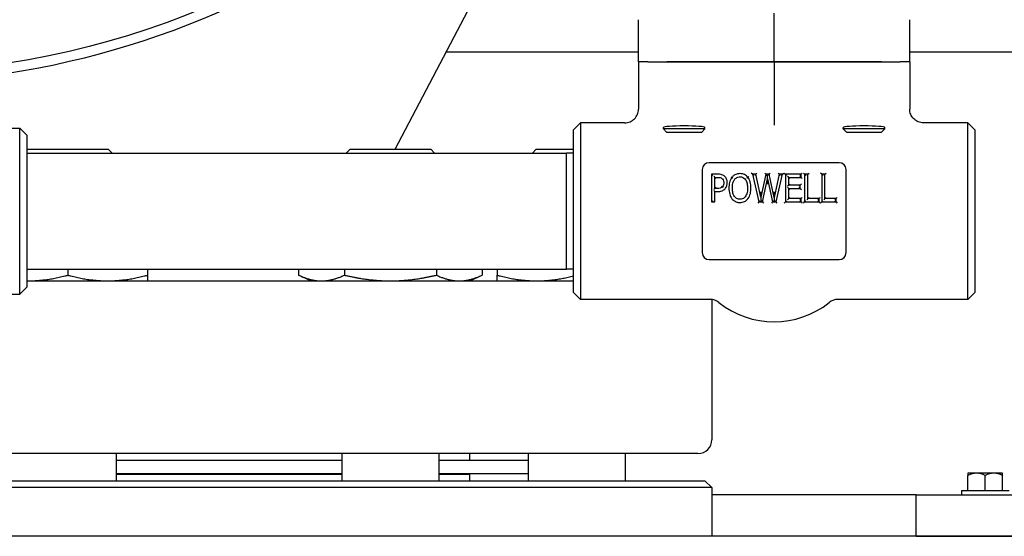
# Model space of a CAD drawing. Header units: inches. Extents: x 5 to 1128, y -85 to 748.
# Tile 488 of 656: x 612.03 to 620.92, y 336.23 to 340.9. Entities that reach past the tile are written whole.
import ezdxf

# ---------------------------------------------------------------- set-up
doc = ezdxf.new("R2010")
doc.units = ezdxf.units.IN
doc.header["$LTSCALE"] = 32
doc.header["$MEASUREMENT"] = 0
doc.layers.add('Visible (ANSI)', color=7, linetype='Continuous', lineweight=30)

msp = doc.modelspace()

# ---------------------------------------------------------------- linework, layer by layer
at = {"layer": 'Visible (ANSI)'}
for p, q in [((615.41982, 339.73117), (617.38931, 343.4885)), ((618.84313, 340.52117), (618.84313, 340.95907)), ((617.61813, 340.52117), (617.61813, 340.90082)), ((620.06813, 340.52117), (620.06813, 340.90082)), ((617.61813, 340.60867), (615.87978, 340.60867)), ((621.37563, 340.60867), (620.06813, 340.60867)), ((617.61813, 340.52117), (617.61813, 340.09361)), ((617.70363, 340.52117), (617.61813, 340.52117)), ((617.70363, 340.52117), (617.61813, 340.52117)), ((617.70363, 340.52117), (617.87408, 340.52117)), ((617.70363, 340.52117), (617.87408, 340.52117)), ((617.87408, 340.52117), (618.84313, 340.52117)), ((618.84313, 340.52117), (617.87408, 340.52117)), ((618.84313, 340.52117), (619.81219, 340.52117)), ((618.84313, 340.52117), (618.84313, 340.07401)), ((619.81219, 340.52117), (618.84313, 340.52117)), ((619.81219, 340.52117), (619.98263, 340.52117)), ((619.81219, 340.52117), (619.98263, 340.52117)), ((620.06813, 340.52117), (619.98263, 340.52117)), ((620.06813, 340.52117), (619.98263, 340.52117)), ((620.06813, 340.52117), (620.06813, 340.09361)), ((618.84313, 340.07401), (618.84313, 339.94925)), ((617.03063, 339.90617), (617.09313, 339.96867)), ((617.09313, 339.96867), (617.09313, 338.37367)), ((617.49266, 339.96867), (617.09313, 339.96867)), ((620.59313, 339.96867), (620.19361, 339.96867)), ((620.59313, 338.37367), (620.59313, 339.96867)), ((620.65563, 339.90617), (620.59313, 339.96867)), ((611.59313, 339.92117), (612.03063, 339.92117)), ((612.03063, 338.42117), (612.03063, 339.92117)), ((612.09313, 339.85867), (612.03063, 339.92117)), ((617.03063, 338.43617), (617.03063, 339.90617)), ((617.84313, 339.91499), (617.84313, 339.92803)), ((618.21813, 339.91499), (617.84313, 339.91499)), ((617.87195, 339.88617), (617.84313, 339.91499)), ((617.87195, 339.88617), (618.18931, 339.88617)), ((618.18931, 339.88617), (618.21813, 339.91499)), ((618.21813, 339.91499), (618.21813, 339.92803)), ((619.46813, 339.91499), (619.46813, 339.92803)), ((619.84313, 339.91499), (619.46813, 339.91499)), ((619.49695, 339.88617), (619.46813, 339.91499)), ((619.49695, 339.88617), (619.81431, 339.88617)), ((619.81431, 339.88617), (619.84313, 339.91499)), ((619.84313, 339.91499), (619.84313, 339.92803)), ((620.65563, 339.90617), (620.65563, 338.43617)), ((612.09313, 339.85867), (612.09313, 338.48367)), ((612.09837, 339.73117), (612.09313, 339.72593)), ((612.09313, 339.69617), (616.96813, 339.69617)), ((612.09837, 339.73117), (612.82754, 339.73117)), ((612.82754, 339.73117), (612.86254, 339.69617)), ((615.01224, 339.73117), (614.97724, 339.69617)), ((615.01224, 339.73117), (615.74141, 339.73117)), ((615.74141, 339.73117), (615.77641, 339.69617)), ((616.69457, 339.73117), (616.65957, 339.69617)), ((616.69457, 339.73117), (617.03063, 339.73117)), ((616.96813, 338.64617), (616.96813, 339.69617)), ((617.03063, 339.69453), (616.96813, 339.69617)), ((619.43063, 339.60867), (618.25563, 339.60867)), ((618.19313, 339.54617), (618.19313, 338.79617)), ((618.64796, 339.50487), (618.63487, 339.51529)), ((618.67855, 339.50487), (618.68694, 339.51529)), ((618.76891, 339.50487), (618.7605, 339.51529)), ((618.7993, 339.50487), (618.8077, 339.51529)), ((618.88965, 339.50487), (618.88123, 339.51529)), ((618.91903, 339.50487), (618.93206, 339.51529)), ((618.93535, 339.51529), (618.94577, 339.50487)), ((619.08637, 339.50487), (619.09679, 339.51529)), ((619.11919, 339.50487), (619.10877, 339.51529)), ((619.14917, 339.50487), (619.15959, 339.51529)), ((619.27296, 339.50487), (619.26254, 339.51529)), ((619.30294, 339.50487), (619.31336, 339.51529)), ((619.49313, 338.79617), (619.49313, 339.54617)), ((618.27782, 339.50487), (618.28824, 339.49445)), ((618.27782, 339.50487), (618.27782, 339.25487)), ((618.33434, 339.50487), (618.27782, 339.50487)), ((618.29739, 339.48652), (618.30781, 339.4761)), ((618.30781, 339.37643), (618.30781, 339.4761)), ((618.30781, 339.4761), (618.33252, 339.4761)), ((618.31822, 339.46569), (618.30781, 339.4761)), ((618.46218, 339.47631), (618.45394, 339.48267)), ((618.60724, 339.47631), (618.61544, 339.48273)), ((618.64796, 339.50487), (618.66105, 339.49445)), ((618.64796, 339.50487), (618.7055, 339.25487)), ((618.67855, 339.50487), (618.64796, 339.50487)), ((618.67855, 339.50487), (618.67016, 339.49445)), ((618.72393, 339.29681), (618.67855, 339.50487)), ((618.76891, 339.50487), (618.72393, 339.29681)), ((618.73832, 339.25487), (618.78309, 339.46233)), ((618.76891, 339.50487), (618.77731, 339.49445)), ((618.7993, 339.50487), (618.76891, 339.50487)), ((618.78301, 339.49739), (618.77937, 339.49445)), ((618.78309, 339.46233), (618.78301, 339.49739)), ((618.78667, 339.49445), (618.78301, 339.49739)), ((618.78309, 339.46233), (618.82887, 339.25487)), ((618.78309, 339.46233), (618.7832, 339.41348)), ((618.7993, 339.50487), (618.79089, 339.49445)), ((618.84468, 339.29498), (618.7993, 339.50487)), ((618.88965, 339.50487), (618.84468, 339.29498)), ((618.86251, 339.25487), (618.91903, 339.50487)), ((618.88965, 339.50487), (618.89807, 339.49445)), ((618.91903, 339.50487), (618.88965, 339.50487)), ((618.91903, 339.50487), (618.90599, 339.49445)), ((618.94577, 339.50487), (618.95619, 339.49445)), ((618.94577, 339.50487), (618.94577, 339.25487)), ((619.08637, 339.50487), (618.94577, 339.50487)), ((618.97575, 339.47529), (618.96534, 339.48571)), ((618.97575, 339.47529), (619.08637, 339.47529)), ((618.97575, 339.40682), (618.97575, 339.47529)), ((618.97575, 339.47529), (618.98617, 339.46488)), ((619.08637, 339.50487), (619.07595, 339.49445)), ((619.08637, 339.47529), (619.07595, 339.48571)), ((619.08637, 339.47529), (619.08637, 339.50487)), ((619.08637, 339.47529), (619.09679, 339.46488)), ((619.11919, 339.50487), (619.12961, 339.49445)), ((619.11919, 339.50487), (619.11919, 339.25487)), ((619.14917, 339.50487), (619.11919, 339.50487)), ((619.14917, 339.50487), (619.13876, 339.49445)), ((619.14917, 339.28445), (619.14917, 339.50487)), ((619.27296, 339.50487), (619.27296, 339.25487)), ((619.27296, 339.50487), (619.28338, 339.49445)), ((619.30294, 339.50487), (619.27296, 339.50487)), ((619.30294, 339.50487), (619.29253, 339.49445)), ((619.30294, 339.28445), (619.30294, 339.50487)), ((618.29739, 339.36601), (618.30781, 339.37643)), ((618.30781, 339.34806), (618.29739, 339.35848)), ((618.31822, 339.38684), (618.30781, 339.37643)), ((618.32827, 339.37643), (618.30781, 339.37643)), ((618.30781, 339.25487), (618.30781, 339.34806)), ((618.30781, 339.34806), (618.33313, 339.34806)), ((618.36803, 339.39828), (618.37588, 339.39142)), ((618.72393, 339.29681), (618.72389, 339.3459)), ((618.84468, 339.29498), (618.84463, 339.34449)), ((618.97575, 339.40682), (618.96534, 339.3964)), ((618.97575, 339.37724), (618.96534, 339.38765)), ((618.97575, 339.40682), (618.98617, 339.41723)), ((619.07887, 339.40682), (618.97575, 339.40682)), ((618.97575, 339.37724), (619.07887, 339.37724)), ((618.97575, 339.28445), (618.97575, 339.37724)), ((618.97575, 339.37724), (618.98617, 339.36682)), ((619.07887, 339.40682), (619.06846, 339.3964)), ((619.07887, 339.37724), (619.06846, 339.38765)), ((619.07887, 339.40682), (619.08929, 339.41723)), ((619.07887, 339.37724), (619.07887, 339.40682)), ((619.07887, 339.37724), (619.08929, 339.36682)), ((618.27782, 339.25487), (618.28824, 339.26529)), ((618.27782, 339.25487), (618.30781, 339.25487)), ((618.30781, 339.25487), (618.29739, 339.26529)), ((618.7055, 339.25487), (618.6972, 339.24445)), ((618.7055, 339.25487), (618.71379, 339.26529)), ((618.7055, 339.25487), (618.73832, 339.25487)), ((618.72014, 339.26529), (618.72396, 339.26221)), ((618.72393, 339.29681), (618.72396, 339.26221)), ((618.72396, 339.26221), (618.72778, 339.26529)), ((618.73832, 339.25487), (618.72991, 339.26529)), ((618.73832, 339.25487), (618.74672, 339.24445)), ((618.82887, 339.25487), (618.82051, 339.24445)), ((618.82887, 339.25487), (618.83724, 339.26529)), ((618.82887, 339.25487), (618.86251, 339.25487)), ((618.84471, 339.26184), (618.84044, 339.26529)), ((618.84468, 339.29498), (618.84471, 339.26184)), ((618.84897, 339.26529), (618.84471, 339.26184)), ((618.86251, 339.25487), (618.85418, 339.26529)), ((618.87083, 339.24445), (618.86251, 339.25487)), ((618.94577, 339.25487), (618.93535, 339.24445)), ((618.94577, 339.25487), (618.95619, 339.26529)), ((618.94577, 339.25487), (619.08637, 339.25487)), ((618.97575, 339.28445), (618.96534, 339.27403)), ((618.97575, 339.28445), (618.98617, 339.29487)), ((619.08637, 339.28445), (618.97575, 339.28445)), ((619.08637, 339.28445), (619.07595, 339.27403)), ((619.08637, 339.25487), (619.07595, 339.26529)), ((619.08637, 339.28445), (619.09679, 339.29487)), ((619.08637, 339.25487), (619.08637, 339.28445)), ((619.08637, 339.25487), (619.09679, 339.24445)), ((619.10877, 339.24445), (619.11919, 339.25487)), ((619.11919, 339.25487), (619.12961, 339.26529)), ((619.11919, 339.25487), (619.24926, 339.25487)), ((619.14917, 339.28445), (619.13876, 339.27403)), ((619.14917, 339.28445), (619.15959, 339.29487)), ((619.24926, 339.28445), (619.14917, 339.28445)), ((619.24926, 339.28445), (619.23884, 339.27403)), ((619.24926, 339.25487), (619.23884, 339.26529)), ((619.24926, 339.28445), (619.25967, 339.29487)), ((619.24926, 339.25487), (619.24926, 339.28445)), ((619.24926, 339.25487), (619.25967, 339.24445)), ((619.26254, 339.24445), (619.27296, 339.25487)), ((619.27296, 339.25487), (619.28338, 339.26529)), ((619.27296, 339.25487), (619.40302, 339.25487)), ((619.30294, 339.28445), (619.29253, 339.27403)), ((619.30294, 339.28445), (619.31336, 339.29487)), ((619.40302, 339.28445), (619.30294, 339.28445)), ((619.40302, 339.28445), (619.39261, 339.27403)), ((619.40302, 339.25487), (619.39261, 339.26529)), ((619.40302, 339.28445), (619.41344, 339.29487)), ((619.40302, 339.25487), (619.40302, 339.28445)), ((619.40302, 339.25487), (619.41344, 339.24445)), ((618.25563, 338.73367), (619.43063, 338.73367)), ((612.09313, 338.64617), (616.96813, 338.64617)), ((612.46296, 338.64617), (612.46296, 338.59304)), ((613.18196, 338.64617), (613.18196, 338.59304)), ((614.5466, 338.64617), (614.5466, 338.59304)), ((614.96171, 338.64617), (614.96171, 338.59304)), ((615.79194, 338.64617), (615.79194, 338.59304)), ((616.20706, 338.64617), (616.20706, 338.59304)), ((616.34015, 338.64617), (616.34015, 338.59304)), ((617.03063, 338.64781), (616.96813, 338.64617)), ((612.09313, 338.54117), (617.03063, 338.54117)), ((614.65783, 338.54117), (614.5466, 338.59304)), ((616.09583, 338.54117), (616.20706, 338.59304)), ((612.09313, 338.48367), (612.03063, 338.42117)), ((611.29063, 338.42117), (612.03063, 338.42117)), ((617.03063, 338.43617), (617.09313, 338.37367)), ((618.26641, 338.37367), (617.09313, 338.37367)), ((618.28063, 338.37286), (618.28063, 337.10617)), ((620.59313, 338.37367), (619.41985, 338.37367)), ((620.65563, 338.43617), (620.59313, 338.37367)), ((618.15563, 336.98117), (603.40563, 336.98117)), ((612.90046, 336.98117), (612.90046, 336.73617)), ((614.93933, 336.98117), (614.93933, 336.73617)), ((615.81433, 336.98117), (615.81433, 336.73617)), ((616.09063, 336.98117), (616.09063, 336.92117)), ((616.62165, 336.98117), (616.62165, 336.73617)), ((617.49665, 336.98117), (617.49665, 336.73617)), ((612.90046, 336.92117), (614.93933, 336.92117)), ((615.81433, 336.92117), (616.62165, 336.92117)), ((612.90046, 336.80117), (614.93933, 336.80117)), ((612.90046, 336.79617), (614.93933, 336.79617)), ((615.81433, 336.80117), (616.62165, 336.80117)), ((615.81433, 336.79617), (616.09063, 336.79617)), ((615.97063, 336.80117), (615.97063, 336.79617)), ((616.09063, 336.79617), (616.09063, 336.73617)), ((620.67263, 336.80267), (620.59463, 336.80267)), ((620.59463, 336.80267), (620.59463, 336.78345)), ((620.59463, 336.64767), (620.59463, 336.78345)), ((620.82863, 336.80267), (620.67263, 336.80267)), ((620.75063, 336.64767), (620.75063, 336.78345)), ((620.90663, 336.80267), (620.82863, 336.80267)), ((620.90663, 336.78345), (620.90663, 336.80267)), ((620.90663, 336.64767), (620.90663, 336.78345)), ((603.65663, 336.73617), (618.21813, 336.73617)), ((618.28063, 336.67367), (603.65663, 336.67367)), ((618.21813, 336.73617), (618.28063, 336.67367)), ((618.28063, 336.67367), (618.28063, 336.23367)), ((620.12563, 336.60867), (618.28063, 336.60867)), ((620.12563, 336.60867), (624.12563, 336.60867)), ((620.12563, 336.23367), (620.12563, 336.60867)), ((620.53463, 336.64767), (620.96663, 336.64767)), ((620.53463, 336.64767), (620.53463, 336.60867)), ((765.78063, 336.23367), (455.78063, 336.23367)), ((620.12563, 336.23367), (624.12563, 336.23367))]:
    msp.add_line(p, q, dxfattribs=at)
msp.add_circle((610.78063, 347.92117), 7.5, dxfattribs=at)
for centre, radius, start, end in [((610.78063, 347.92117), 7.588, 134.247392, 45.752608), ((618.25563, 339.54617), 0.0625, 90, 180), ((619.43063, 339.54617), 0.0625, 0, 90), ((618.25563, 338.79617), 0.0625, 180, 270), ((619.43063, 338.79617), 0.0625, 270, 0), ((618.26641, 338.24867), 0.125, 51.30526, 90), ((619.41985, 338.24867), 0.125, 90, 128.69474), ((618.84313, 338.96867), 0.7975, 231.30526, 308.69474), ((618.15563, 337.10617), 0.125, 270, 0)]:
    msp.add_arc(centre, radius, start, end, dxfattribs=at)
for centre, major_axis, ratio, start_param, end_param in [((618.03063, 339.92803), (-0.1875, 0), 0.0699681, 3.1415927, 6.2831853), ((619.65563, 339.92803), (-0.1875, 0), 0.0699681, 3.1415927, 6.2831853), ((620.67263, 336.58205), (0, 0.22062), 0.8660254, 0, 0.4205343), ((620.67263, 336.58205), (0, 0.22062), 0.8660254, 5.862651, 6.2831853), ((620.82863, 336.58205), (0, 0.22062), 0.8660254, 0, 0.4205343), ((620.82863, 336.58205), (0, 0.22062), 0.8660254, 5.862651, 6.2831853)]:
    msp.add_ellipse(centre, major_axis=major_axis, ratio=ratio, start_param=start_param, end_param=end_param, dxfattribs=at)
for points, knots in [([(617.49266, 339.96867), (617.49276, 339.96867), (617.49287, 339.96867), (617.50141, 339.96869), (617.50981, 339.96956), (617.52632, 339.97296), (617.53438, 339.97548), (617.55713, 339.98519), (617.57075, 339.99445), (617.5936, 340.01763), (617.60264, 340.0313), (617.61496, 340.06133), (617.61813, 340.07739), (617.61813, 340.09361)], [-0.00081437, -0.00081437, -0.00081437, -0.00081437, 0, 0, 0.06424187, 0.06424187, 0.12843712, 0.12843712, 0.25272368, 0.25272368, 0.37647976, 0.37647976, 0.50008222, 0.50008222, 0.50008222, 0.50008222]), ([(620.19361, 339.96867), (620.1935, 339.96867), (620.1934, 339.96867), (620.18486, 339.96869), (620.17645, 339.96956), (620.15994, 339.97296), (620.15188, 339.97548), (620.12913, 339.98519), (620.11552, 339.99445), (620.09266, 340.01763), (620.08362, 340.0313), (620.0713, 340.06133), (620.06813, 340.07739), (620.06813, 340.09361)], [-0.00081437, -0.00081437, -0.00081437, -0.00081437, 0, 0, 0.06424187, 0.06424187, 0.12843712, 0.12843712, 0.25272368, 0.25272368, 0.37647976, 0.37647976, 0.50008222, 0.50008222, 0.50008222, 0.50008222]), ([(618.33252, 339.4761), (618.34066, 339.4761), (618.34876, 339.47559), (618.35592, 339.47398), (618.362, 339.4726), (618.36767, 339.47012), (618.37243, 339.46658)], [-0.1225061, -0.1225061, -0.1225061, -0.1225061, -0.0569635, -0.0569635, -0.0569635, 0, 0, 0, 0]), ([(618.39289, 339.48927), (618.38431, 339.49591), (618.37372, 339.50019), (618.35373, 339.50433), (618.34392, 339.50487), (618.33434, 339.50487)], [-0.13886282, -0.13886282, -0.13886282, -0.13886282, -0.06943141, -0.06943141, 0, 0, 0, 0]), ([(618.37243, 339.46658), (618.37425, 339.46525), (618.37592, 339.46379), (618.38228, 339.45711), (618.38547, 339.4506), (618.38818, 339.43851), (618.38864, 339.43352), (618.38864, 339.42849)], [-0.13348426, -0.13348426, -0.13348426, -0.13348426, -0.11183803, -0.11183803, -0.04301463, -0.04301463, 0, 0, 0, 0]), ([(618.38864, 339.42849), (618.38864, 339.42116), (618.38775, 339.41397), (618.3856, 339.40773), (618.38356, 339.40182), (618.3802, 339.39627), (618.37588, 339.39142)], [-0.12076238, -0.12076238, -0.12076238, -0.12076238, -0.05871163, -0.05871163, -0.05871163, 0, 0, 0, 0]), ([(618.41964, 339.42951), (618.41964, 339.43528), (618.41924, 339.44125), (618.41645, 339.45683), (618.41267, 339.4665), (618.403, 339.48029), (618.39822, 339.48523), (618.39289, 339.48927)], [-0.14770424, -0.14770424, -0.14770424, -0.14770424, -0.10744801, -0.10744801, -0.04303805, -0.04303805, 0, 0, 0, 0]), ([(618.39999, 339.374), (618.40705, 339.38168), (618.41196, 339.39106), (618.41816, 339.40981), (618.41964, 339.41982), (618.41964, 339.42951)], [-0.1325392, -0.1325392, -0.1325392, -0.1325392, -0.0662696, -0.0662696, 0, 0, 0, 0]), ([(618.46218, 339.47631), (618.45164, 339.46231), (618.44481, 339.44602), (618.43659, 339.41309), (618.43524, 339.39627), (618.43524, 339.37987)], [-0.24071175, -0.24071175, -0.24071175, -0.24071175, -0.12035588, -0.12035588, 0, 0, 0, 0]), ([(618.53471, 339.51014), (618.52787, 339.51014), (618.52084, 339.50954), (618.50279, 339.50592), (618.49202, 339.50159), (618.47465, 339.48995), (618.46785, 339.48345), (618.46218, 339.47631)], [-0.18591653, -0.18591653, -0.18591653, -0.18591653, -0.1383387, -0.1383387, -0.06221417, -0.06221417, 0, 0, 0, 0]), ([(618.47042, 339.46994), (618.4704, 339.46995), (618.47038, 339.46997), (618.46927, 339.47082), (618.4682, 339.47166), (618.46621, 339.47319), (618.46531, 339.47389), (618.4638, 339.47505), (618.46321, 339.47551), (618.46239, 339.47614), (618.46218, 339.47631), (618.46218, 339.47631)], [-0.041693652, -0.041693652, -0.041693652, -0.041693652, -0.041500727, -0.041500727, -0.031006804, -0.031006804, -0.020670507, -0.020670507, -0.010335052, -0.010335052, 0, 0, 0, 0]), ([(618.46623, 339.37987), (618.46623, 339.39469), (618.46755, 339.40951), (618.47099, 339.42343), (618.47387, 339.43506), (618.47828, 339.44629), (618.48467, 339.45544)], [-0.21576633, -0.21576633, -0.21576633, -0.21576633, -0.09807128, -0.09807128, -0.09807128, 0, 0, 0, 0]), ([(618.48467, 339.45544), (618.48705, 339.45885), (618.48968, 339.46207), (618.49667, 339.4691), (618.50124, 339.47253), (618.50625, 339.47509), (618.51306, 339.47858), (618.52072, 339.48053), (618.53072, 339.4813), (618.53271, 339.48137), (618.53471, 339.48137)], [-0.17427134, -0.17427134, -0.17427134, -0.17427134, -0.13854695, -0.13854695, -0.08695734, -0.08695734, -0.08695734, -0.01710615, -0.01710615, 0, 0, 0, 0]), ([(618.60724, 339.47631), (618.60294, 339.4817), (618.598, 339.48666), (618.5824, 339.49891), (618.5706, 339.50461), (618.55037, 339.50937), (618.54241, 339.51014), (618.53471, 339.51014)], [-0.18588354, -0.18588354, -0.18588354, -0.18588354, -0.13912509, -0.13912509, -0.05350965, -0.05350965, 0, 0, 0, 0]), ([(618.53471, 339.48137), (618.53973, 339.48137), (618.54473, 339.48087), (618.55719, 339.47808), (618.56432, 339.47491), (618.57604, 339.46629), (618.58077, 339.46123), (618.58475, 339.45544)], [-0.17407625, -0.17407625, -0.17407625, -0.17407625, -0.13064444, -0.13064444, -0.06115355, -0.06115355, 0, 0, 0, 0]), ([(618.58475, 339.45544), (618.59174, 339.44536), (618.59638, 339.43273), (618.6021, 339.40705), (618.60319, 339.39346), (618.60319, 339.37987)], [-0.2156668, -0.2156668, -0.2156668, -0.2156668, -0.1078334, -0.1078334, 0, 0, 0, 0]), ([(618.59904, 339.46988), (618.59905, 339.4699), (618.59907, 339.46992), (618.60018, 339.47078), (618.60125, 339.47162), (618.60323, 339.47317), (618.60412, 339.47387), (618.60562, 339.47504), (618.60622, 339.47551), (618.60703, 339.47614), (618.60724, 339.47631), (618.60724, 339.47631)], [-0.000192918, -0.000192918, -0.000192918, -0.000192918, 0, 0, 0.010492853, 0.010492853, 0.020828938, 0.020828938, 0.031164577, 0.031164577, 0.041500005, 0.041500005, 0.041500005, 0.041500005]), ([(618.63418, 339.37987), (618.63418, 339.39824), (618.63242, 339.41712), (618.62709, 339.43538), (618.62295, 339.44958), (618.61673, 339.46395), (618.60724, 339.47631)], [-0.24042706, -0.24042706, -0.24042706, -0.24042706, -0.10576732, -0.10576732, -0.10576732, 0, 0, 0, 0]), ([(618.37588, 339.39142), (618.37069, 339.38537), (618.36402, 339.38133), (618.34743, 339.37707), (618.33783, 339.37643), (618.32827, 339.37643)], [-0.15332819, -0.15332819, -0.15332819, -0.15332819, -0.07666409, -0.07666409, 0, 0, 0, 0]), ([(618.33313, 339.34806), (618.34591, 339.34806), (618.35945, 339.34908), (618.37274, 339.35465), (618.38301, 339.35896), (618.39255, 339.36577), (618.39999, 339.374)], [-0.16530076, -0.16530076, -0.16530076, -0.16530076, -0.07374895, -0.07374895, -0.07374895, 0, 0, 0, 0]), ([(618.37588, 339.39142), (618.37588, 339.39142), (618.37608, 339.39124), (618.37685, 339.39057), (618.37742, 339.39007), (618.37885, 339.38881), (618.37971, 339.38807), (618.3816, 339.38641), (618.38262, 339.38552), (618.38368, 339.38459), (618.3837, 339.38458), (618.38372, 339.38456)], [-0.04149981, -0.04149981, -0.04149981, -0.04149981, -0.031164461, -0.031164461, -0.020828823, -0.020828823, -0.010492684, -0.010492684, 0, 0, 0.000192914, 0.000192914, 0.000192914, 0.000192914]), ([(618.43524, 339.37987), (618.43524, 339.36158), (618.43703, 339.34281), (618.44223, 339.32466), (618.44631, 339.31041), (618.45257, 339.29596), (618.46218, 339.28364)], [-0.23977561, -0.23977561, -0.23977561, -0.23977561, -0.10578463, -0.10578463, -0.10578463, 0, 0, 0, 0]), ([(618.53471, 339.27837), (618.52651, 339.27837), (618.51839, 339.2798), (618.50075, 339.28711), (618.49181, 339.29478), (618.48487, 339.30451), (618.47883, 339.31297), (618.47457, 339.32285), (618.46764, 339.34813), (618.46623, 339.36396), (618.46623, 339.37987)], [-0.3892503, -0.3892503, -0.3892503, -0.3892503, -0.31799453, -0.31799453, -0.21608738, -0.21608738, -0.21608738, -0.1261189, -0.1261189, 0, 0, 0, 0]), ([(618.60319, 339.37987), (618.60319, 339.37063), (618.6027, 339.36134), (618.60034, 339.34353), (618.59852, 339.33499), (618.59139, 339.31385), (618.58429, 339.30183), (618.5637, 339.28327), (618.54964, 339.27837), (618.53471, 339.27837)], [-0.3891734, -0.3891734, -0.3891734, -0.3891734, -0.31592277, -0.31592277, -0.24487833, -0.24487833, -0.12944227, -0.12944227, 0, 0, 0, 0]), ([(618.60724, 339.28364), (618.61815, 339.29762), (618.62466, 339.31412), (618.63268, 339.34675), (618.63418, 339.3635), (618.63418, 339.37987)], [-0.23972862, -0.23972862, -0.23972862, -0.23972862, -0.11986431, -0.11986431, 0, 0, 0, 0]), ([(618.46218, 339.28364), (618.46627, 339.27841), (618.47101, 339.27345), (618.48479, 339.26219), (618.49465, 339.25697), (618.51479, 339.25081), (618.52489, 339.2496), (618.53471, 339.2496)], [-0.18639154, -0.18639154, -0.18639154, -0.18639154, -0.14102384, -0.14102384, -0.06843551, -0.06843551, 0, 0, 0, 0]), ([(618.53471, 339.2496), (618.54821, 339.2496), (618.56235, 339.2522), (618.57503, 339.25791), (618.58779, 339.26366), (618.59888, 339.27307), (618.60724, 339.28364)], [-0.18613429, -0.18613429, -0.18613429, -0.18613429, -0.09257124, -0.09257124, -0.09257124, 0, 0, 0, 0])]:
    msp.add_open_spline(points, degree=3, knots=knots, dxfattribs=at)
for points, weights in [([(612.09313, 338.54122), (612.0983, 338.54117), (612.10346, 338.54117)], [1.00219746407, 1.00113252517, 1]), ([(612.10346, 338.54117), (612.2703, 338.54117), (612.46296, 338.59304)], [1, 1.0379548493, 1]), ([(612.46296, 338.59304), (612.65561, 338.54117), (612.82246, 338.54117)], [1, 1.0379548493, 1]), ([(612.82246, 338.54117), (612.9893, 338.54117), (613.18196, 338.59304)], [1, 1.0379548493, 1]), ([(613.18196, 338.59304), (613.18196, 338.54117), (613.18196, 338.54117)], [1, 1.0379548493, 1]), ([(614.5466, 338.59304), (614.65783, 338.54117), (614.75415, 338.54117)], [1, 1.0379548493, 1]), ([(614.75415, 338.54117), (614.85048, 338.54117), (614.96171, 338.59304)], [1, 1.0379548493, 1]), ([(614.96171, 338.59304), (615.18417, 338.54117), (615.37683, 338.54117)], [1, 1.0379548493, 1]), ([(615.37683, 338.54117), (615.56948, 338.54117), (615.79194, 338.59304)], [1, 1.0379548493, 1]), ([(615.79194, 338.59304), (615.90317, 338.54117), (615.9995, 338.54117)], [1, 1.0379548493, 1]), ([(615.9995, 338.54117), (616.09583, 338.54117), (616.20706, 338.59304)], [1, 1.0379548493, 1]), ([(616.34015, 338.59304), (616.53281, 338.54117), (616.69965, 338.54117)], [1, 1.0379548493, 1]), ([(616.34015, 338.54117), (616.34015, 338.54117), (616.34015, 338.59304)], [1, 1.0379548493, 1]), ([(616.69965, 338.54117), (616.85486, 338.54117), (617.03063, 338.58559)], [1, 1.03521467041, 1.00508469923])]:
    msp.add_rational_spline(points, weights, degree=2, dxfattribs=at)

doc.saveas('drawing.dxf')
